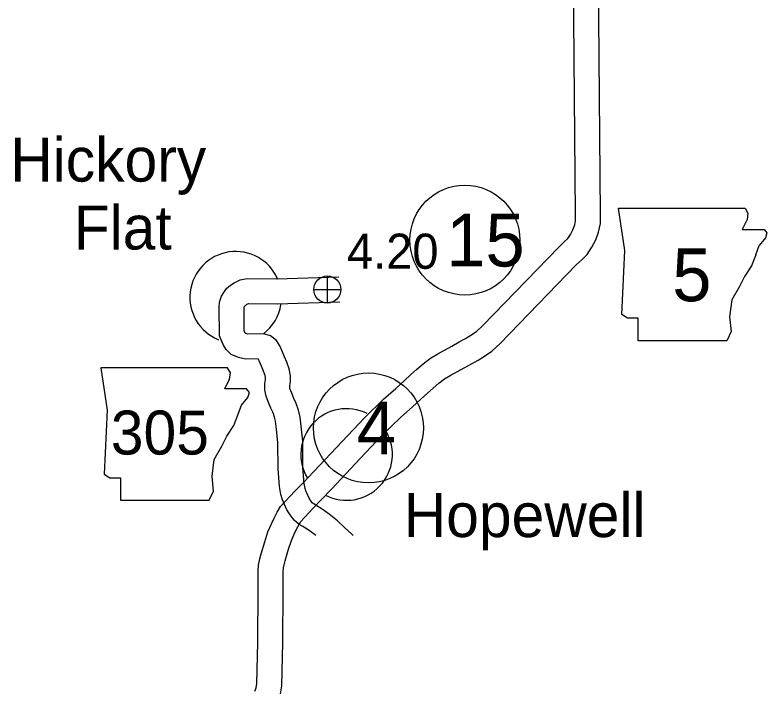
# Model space of a CAD drawing. Extents: x -939622 to -934222, y 1383701 to 1385301.
# Drawn here: x -936496.03 to -936468.94, y 1384613.58 to 1384637.93 of the extents above; entities that cross this region are included whole.
import ezdxf

# ---------------------------------------------------------------- set-up
doc = ezdxf.new("R2010")
doc.units = 0
for name, color, linetype in [('10', 7, 'Continuous'), ('21', 7, 'Continuous'), ('24', 7, 'Continuous'), ('25', 7, 'Continuous'), ('26', 7, 'Continuous'), ('27', 7, 'Continuous'), ('Level 10', 7, 'Continuous'), ('Level 21', 7, 'Continuous'), ('Level 24', 7, 'Continuous'), ('Level 27', 7, 'Continuous')]:
    doc.layers.add(name, color=color, linetype=linetype)

msp = doc.modelspace()

# ---------------------------------------------------------------- linework, layer by layer
at = {"layer": '10'}
for points in [[(-936486.598, 1384628.426), (-936484.357, 1384628.501)], [(-936486.891, 1384623.971), (-936486.984, 1384624.201), (-936487.032, 1384624.411), (-936487.025, 1384624.653), (-936487.005, 1384624.798), (-936487.002, 1384624.857), (-936487.02, 1384624.944), (-936487.076, 1384625.096), (-936487.15, 1384625.276), (-936487.224, 1384625.454), (-936487.265, 1384625.543), (-936487.722, 1384625.535), (-936487.981, 1384625.59), (-936488.235, 1384625.703), (-936488.422, 1384625.88), (-936488.517, 1384626.032), (-936488.583, 1384626.163), (-936488.667, 1384626.374), (-936488.67, 1384627.415), (-936488.664, 1384627.591), (-936488.591, 1384627.801), (-936488.51, 1384627.939), (-936488.404, 1384628.073), (-936488.267, 1384628.193), (-936488.133, 1384628.284), (-936487.919, 1384628.394), (-936487.665, 1384628.432), (-936486.58, 1384628.426)], [(-936486.056, 1384624.307), (-936486.122, 1384624.471), (-936486.129, 1384624.5), (-936486.127, 1384624.577), (-936486.107, 1384624.717), (-936486.099, 1384624.929), (-936486.151, 1384625.189), (-936486.238, 1384625.424), (-936486.318, 1384625.619), (-936486.399, 1384625.815), (-936486.492, 1384626.015), (-936486.603, 1384626.207), (-936486.821, 1384626.375), (-936487.028, 1384626.438), (-936487.188, 1384626.444), (-936487.636, 1384626.437), (-936487.702, 1384626.451), (-936487.723, 1384626.46), (-936487.731, 1384626.473), (-936487.761, 1384626.532), (-936487.767, 1384626.548), (-936487.77, 1384627.402), (-936487.769, 1384627.423), (-936487.765, 1384627.43), (-936487.749, 1384627.451), (-936487.716, 1384627.48), (-936487.674, 1384627.508), (-936487.639, 1384627.526), (-936487.6, 1384627.532), (-936486.585, 1384627.526)], [(-936486.568, 1384627.526), (-936484.327, 1384627.601)], [(-936483.847, 1384619.182), (-936483.905, 1384619.245), (-936484.154, 1384619.474), (-936484.412, 1384619.715), (-936484.708, 1384619.952), (-936484.963, 1384620.13), (-936485.188, 1384620.277), (-936485.287, 1384620.332), (-936485.323, 1384620.361), (-936485.376, 1384620.434), (-936485.436, 1384620.529), (-936485.495, 1384620.66), (-936485.549, 1384620.787), (-936485.579, 1384620.873), (-936485.605, 1384621.05), (-936485.653, 1384621.62), (-936485.656, 1384622.574), (-936485.717, 1384623.124), (-936485.758, 1384623.449), (-936485.81, 1384623.69), (-936485.895, 1384623.932), (-936485.98, 1384624.121), (-936486.058, 1384624.31)], [(-936485.186, 1384619.182), (-936485.248, 1384619.232), (-936485.465, 1384619.383), (-936485.656, 1384619.507), (-936485.79, 1384619.583), (-936485.975, 1384619.729), (-936486.121, 1384619.927), (-936486.231, 1384620.103), (-936486.32, 1384620.3), (-936486.389, 1384620.463), (-936486.457, 1384620.658), (-936486.499, 1384620.948), (-936486.552, 1384621.58), (-936486.556, 1384622.523), (-936486.61, 1384623.017), (-936486.646, 1384623.298), (-936486.678, 1384623.446), (-936486.731, 1384623.598), (-936486.807, 1384623.765), (-936486.89, 1384623.968)]]:
    msp.add_lwpolyline(points, dxfattribs=at)
at = {"layer": '21'}
msp.add_lwpolyline([(-936492.939, 1384625.222), (-936492.71, 1384623.699), (-936492.812, 1384621.39), (-936492.609, 1384621.263), (-936492.228, 1384621.263), (-936492.228, 1384620.451), (-936489.03, 1384620.451), (-936488.878, 1384620.781), (-936488.929, 1384621.314), (-936488.853, 1384621.923), (-936488.574, 1384622.405), (-936488.396, 1384622.76), (-936488.142, 1384623.141), (-936487.99, 1384623.547), (-936487.863, 1384623.877), (-936487.635, 1384624.156), (-936487.584, 1384624.334), (-936487.686, 1384624.461), (-936488.472, 1384624.461), (-936488.295, 1384624.816), (-936488.269, 1384625.044), (-936488.374, 1384625.22)], close=True, dxfattribs=at)
at = {"layer": '24'}
for start, end in [(23.808, 247.9821), (307.2535, 351.0827)]:
    msp.add_arc((-936488.076, 1384627.762), 1.65, start, end, dxfattribs=at)
at = {"layer": '26'}
for p, q in [((-936484.775, 1384627.555), (-936484.775, 1384628.53)), ((-936485.263, 1384628.042), (-936484.288, 1384628.042))]:
    msp.add_line(p, q, dxfattribs=at)
msp.add_circle((-936484.775, 1384628.042), 0.487, dxfattribs=at)
at = {"layer": '27'}
msp.add_circle((-936483.294, 1384623.055), 1.98, dxfattribs=at)
at = {"layer": 'Level 10'}
for points in [[(-936487.383, 1384613.57), (-936487.34, 1384613.7), (-936487.313, 1384613.857), (-936487.279, 1384615.333), (-936487.271, 1384617.241), (-936487.266, 1384617.909), (-936487.253, 1384618.119), (-936487.213, 1384618.346), (-936487.156, 1384618.526), (-936487.03, 1384618.959), (-936486.914, 1384619.312), (-936486.793, 1384619.598), (-936486.692, 1384619.808), (-936486.583, 1384620.018), (-936486.458, 1384620.229), (-936485.952, 1384620.779), (-936485.638, 1384621.094), (-936485.273, 1384621.479), (-936484.246, 1384622.568), (-936483.442, 1384623.422), (-936482.753, 1384624.09), (-936482.31, 1384624.481), (-936482.013, 1384624.757), (-936481.769, 1384624.981), (-936481.559, 1384625.166), (-936481.324, 1384625.369), (-936481.057, 1384625.572), (-936480.791, 1384625.728), (-936480.285, 1384626.002), (-936480.024, 1384626.153), (-936479.802, 1384626.275), (-936479.605, 1384626.4), (-936479.404, 1384626.534), (-936479.171, 1384626.743), (-936476.44, 1384629.567), (-936476.227, 1384629.768), (-936476.113, 1384629.882), (-936476.018, 1384630.022), (-936475.932, 1384630.191), (-936475.865, 1384630.369), (-936475.833, 1384630.512), (-936475.835, 1384630.746), (-936475.91, 1384639.224)], [(-936486.464, 1384613.48), (-936486.414, 1384613.77), (-936486.379, 1384615.321), (-936486.371, 1384617.236), (-936486.366, 1384617.879), (-936486.358, 1384618.013), (-936486.337, 1384618.13), (-936486.295, 1384618.265), (-936486.17, 1384618.693), (-936486.07, 1384618.996), (-936485.972, 1384619.228), (-936485.886, 1384619.407), (-936485.796, 1384619.581), (-936485.732, 1384619.689), (-936485.302, 1384620.157), (-936484.993, 1384620.466), (-936484.619, 1384620.86), (-936483.591, 1384621.951), (-936482.8, 1384622.79), (-936482.141, 1384623.429), (-936481.706, 1384623.814), (-936481.402, 1384624.096), (-936481.167, 1384624.312), (-936480.967, 1384624.488), (-936480.757, 1384624.67), (-936480.555, 1384624.823), (-936480.349, 1384624.944), (-936479.846, 1384625.216), (-936479.581, 1384625.369), (-936479.343, 1384625.5), (-936479.115, 1384625.646), (-936478.852, 1384625.82), (-936478.546, 1384626.095), (-936475.808, 1384628.926), (-936475.6, 1384629.122), (-936475.417, 1384629.305), (-936475.242, 1384629.563), (-936475.107, 1384629.827), (-936475.001, 1384630.111), (-936474.932, 1384630.416), (-936474.935, 1384630.753), (-936475.011, 1384639.25)]]:
    msp.add_lwpolyline(points, dxfattribs=at)
at = {"layer": 'Level 21'}
for p, q in [((-936474.064, 1384629.446), (-936474.292, 1384630.969)), ((-936474.292, 1384630.969), (-936469.728, 1384630.967)), ((-936469.728, 1384630.967), (-936469.623, 1384630.791)), ((-936469.725, 1384630.969), (-936469.725, 1384630.969)), ((-936469.623, 1384630.791), (-936469.648, 1384630.563)), ((-936469.648, 1384630.563), (-936469.826, 1384630.208)), ((-936469.826, 1384630.208), (-936469.039, 1384630.208)), ((-936469.039, 1384630.208), (-936468.938, 1384630.081)), ((-936468.989, 1384629.903), (-936469.217, 1384629.624)), ((-936468.938, 1384630.081), (-936468.989, 1384629.903)), ((-936469.344, 1384629.294), (-936469.217, 1384629.624)), ((-936474.165, 1384627.137), (-936474.064, 1384629.446)), ((-936469.344, 1384629.294), (-936469.496, 1384628.888)), ((-936469.496, 1384628.888), (-936469.75, 1384628.507)), ((-936469.75, 1384628.507), (-936469.928, 1384628.152)), ((-936469.928, 1384628.152), (-936470.207, 1384627.67)), ((-936470.207, 1384627.67), (-936470.283, 1384627.061)), ((-936473.962, 1384627.01), (-936474.165, 1384627.137)), ((-936473.582, 1384627.01), (-936473.962, 1384627.01)), ((-936473.582, 1384626.198), (-936473.582, 1384627.01)), ((-936470.283, 1384627.061), (-936470.232, 1384626.528)), ((-936470.232, 1384626.528), (-936470.384, 1384626.198)), ((-936470.384, 1384626.198), (-936473.582, 1384626.198))]:
    msp.add_line(p, q, dxfattribs=at)
at = {"layer": 'Level 24'}
for start, end in [(63.47, 210.9797), (242.6713, 30.5656)]:
    msp.add_arc((-936484.082, 1384622.099), 1.65, start, end, dxfattribs=at)
at = {"layer": 'Level 27'}
msp.add_circle((-936479.822, 1384629.82), 1.98, dxfattribs=at)

# ---------------------------------------------------------------- texts
at = {"layer": '21'}
msp.add_text('305', height=1.584, dxfattribs=at).set_placement((-936492.577, 1384622.097))
at = {"layer": '24'}
for s, p in [('Hickory', (-936496.201, 1384631.927)), ('Flat', (-936493.913, 1384629.482))]:
    msp.add_text(s, height=1.584, dxfattribs=at).set_placement(p)
at = {"layer": '25'}
msp.add_text('4.20', height=1.2672, dxfattribs=at).set_placement((-936484.069, 1384628.786))
at = {"layer": '27'}
msp.add_text('4', height=1.901, dxfattribs=at).set_placement((-936483.719, 1384622.105))
at = {"layer": 'Level 21'}
msp.add_text('5', height=1.901, dxfattribs=at).set_placement((-936472.351, 1384627.618))
at = {"layer": 'Level 24'}
msp.add_text('Hopewell', height=1.584, dxfattribs=at).set_placement((-936482.024, 1384619.125))
at = {"layer": 'Level 27'}
msp.add_text('15', height=1.9008, dxfattribs=at).set_placement((-936480.495, 1384628.87))

doc.saveas('drawing.dxf')
